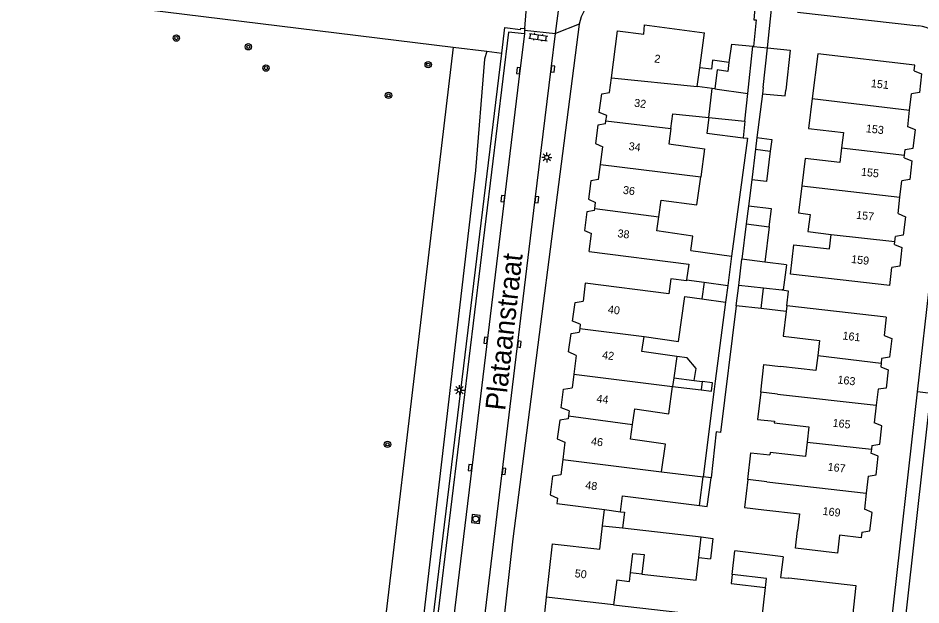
# Model space of a CAD drawing. Extents: x 131000 to 133014, y 396499 to 399001.
# Drawn here: x 132470 to 132582.9, y 396598.5 to 396671.9 of the extents above; entities that cross this region are included whole.
import ezdxf

# ---------------------------------------------------------------- set-up
doc = ezdxf.new("R2010")
doc.units = 0
for name, color, linetype in [('gg-afsc-erfafscheiding', 7, 'Continuous'), ('gg-afsc-hekwerk', 7, 'Continuous'), ('gg-afsc-muur', 7, 'Continuous'), ('gg-anno-huisnummerreeks BGT', 7, 'Continuous'), ('gg-anno-openbare ruimte label', 7, 'Continuous'), ('gg-bbg-bijgebouw', 7, 'Continuous'), ('gg-bbg-gedigitaliseerde bebouwing', 7, 'Continuous'), ('gg-bbg-gedigitaliseerde bijgebouw', 7, 'Continuous'), ('gg-bbg-hoofdgebouw', 7, 'Continuous'), ('gg-bbg-luifel en loopbrug', 7, 'Continuous'), ('gg-bbg-tussenscheiding', 7, 'Continuous'), ('gg-knt-verharding', 7, 'Continuous'), ('gg-knt-verharding nz', 7, 'Continuous'), ('gt-grn-groengrens', 7, 'Continuous'), ('gt-grn-weggrens', 7, 'Continuous'), ('gt-symb-boom', 7, 'Continuous'), ('gt-symb-klinker verharding', 7, 'Continuous'), ('gt-symb-kolk', 7, 'Continuous'), ('gt-symb-lichtmast', 7, 'Continuous'), ('gt-symb-rioolschacht', 7, 'Continuous')]:
    doc.layers.add(name, color=color, linetype=linetype)

# ---------------------------------------------------------------- blocks, each defined once
blk = doc.blocks.new('gt0-KOLK')
at = {"layer": 'gt-symb-kolk'}
blk.add_lwpolyline([(0, 0), (0.38, 0), (0.38, 0.4), (-0.38, 0.4), (-0.38, 0), (0, 0)], dxfattribs=at)
blk = doc.blocks.new('gt0-KL1')
at = {"layer": 'gt-symb-klinker verharding'}
for p, q in [((-1.15, 0.3), (1.15, 0.3)), ((-1, -0.3), (-1, 0.3)), ((-0.5, 0.3), (-0.5, 0.45)), ((0, -0.3), (0, 0.3)), ((0.5, 0.3), (0.5, 0.45)), ((1, -0.3), (1, 0.3)), ((-1.15, -0.3), (1.15, -0.3)), ((-0.5, -0.45), (-0.5, -0.3)), ((0.5, -0.45), (0.5, -0.3))]:
    blk.add_line(p, q, dxfattribs=at)
blk = doc.blocks.new('gt0-LMAST')
at = {"layer": 'gt-symb-lichtmast'}
for p, q in [((-0.18, 0.17), (-0.45, 0.44)), ((-0.01, 0.25), (-0.01, 0.62)), ((0.17, 0.17), (0.44, 0.44)), ((-0.26, 0), (-0.63, 0)), ((-0.18, -0.18), (-0.45, -0.45)), ((-0.01, -0.25), (-0.01, -0.63)), ((0.44, -0.45), (0.17, -0.18)), ((0.24, 0), (0.62, 0))]:
    blk.add_line(p, q, dxfattribs=at)
blk.add_circle((-0.01, 0), 0.25, dxfattribs=at)
blk = doc.blocks.new('gt0-BOOM')
at = {"layer": 'gt-symb-boom'}
for radius in [0.4, 0.2]:
    blk.add_circle((0, 0), radius, dxfattribs=at)
blk = doc.blocks.new('gt0-RS')
at = {"layer": 'gt-symb-rioolschacht'}
blk.add_lwpolyline([(-0.5, -0.5), (0.5, -0.5), (0.5, 0.5), (-0.5, 0.5)], close=True, dxfattribs=at)
blk.add_circle((0, 0), 0.375, dxfattribs=at)

msp = doc.modelspace()

# ---------------------------------------------------------------- linework, layer by layer
at = {"layer": 'gg-afsc-erfafscheiding'}
for p, q in [((132563.68, 396668.22), (132564.19, 396673.04)), ((132563.04, 396662.46), (132562.36, 396656.99)), ((132561.71, 396651.72), (132561.3, 396648.41)), ((132557, 396625.52), (132555.62, 396614.56))]:
    msp.add_line(p, q, dxfattribs=at)
for points in [[(132560.65, 396656.97), (132561.16, 396656.92), (132559.2, 396642.15)], [(132559.76, 396635.95), (132557.8, 396620.13), (132557.27, 396620.19), (132556.62, 396614.44)], [(132558.44, 396636.4), (132557.13, 396626.51), (132557, 396625.52)]]:
    msp.add_lwpolyline(points, dxfattribs=at)
at = {"layer": 'gg-afsc-hekwerk'}
for p, q in [((132377.88, 396686.35), (132524.39, 396668.3)), ((132524.39, 396668.3), (132507.13, 396522.88)), ((132561.83, 396668.4), (132561.91, 396668.39)), ((132561.91, 396668.39), (132563.68, 396668.22))]:
    msp.add_line(p, q, dxfattribs=at)
at = {"layer": 'gg-afsc-muur'}
msp.add_line((132567.44, 396672.67), (132582.59, 396670.95), dxfattribs=at)
msp.add_arc((132582.02, 396665.98), 5, 40.6081, 83.5289, dxfattribs=at)
at = {"layer": 'gg-bbg-bijgebouw'}
for p, q in [((132559.17, 396668.68), (132558.86, 396666.38)), ((132559.17, 396668.68), (132561.83, 396668.4)), ((132563.68, 396668.22), (132566.51, 396667.9))]:
    msp.add_line(p, q, dxfattribs=at)
for points in [[(132558.86, 396666.38), (132558.71, 396665.26), (132557.39, 396665.44), (132557.08, 396663.1)], [(132566.06, 396641.08), (132565.65, 396637.94), (132565.5, 396637.96), (132565.49, 396637.89)]]:
    msp.add_lwpolyline(points, dxfattribs=at)
at = {"layer": 'gg-bbg-gedigitaliseerde bebouwing'}
for p, q in [((132569.97, 396667.45), (132569.27, 396661.86)), ((132554.09, 396642.87), (132559.2, 396642.15)), ((132559.2, 396642.15), (132558.72, 396638.51)), ((132555.75, 396638.9), (132555.47, 396636.81)), ((132555.75, 396638.9), (132558.72, 396638.51)), ((132553.33, 396637.1), (132555.47, 396636.81)), ((132552.35, 396629.62), (132551.97, 396626.93)), ((132550.45, 396615.21), (132555.62, 396614.56)), ((132555.17, 396610.98), (132555.62, 396614.56)), ((132545.31, 396610.21), (132545.56, 396612.18)), ((132545.56, 396612.18), (132555.17, 396610.98)), ((132543.04, 396608.45), (132545.56, 396608.17)), ((132545.56, 396608.17), (132555.38, 396607.05)), ((132555.1, 396604.49), (132555.38, 396607.05)), ((132559.27, 396602.35), (132559.61, 396605.3)), ((132565.63, 396604.58), (132559.61, 396605.3)), ((132544.85, 396601.68), (132544.44, 396598.56)), ((132562.79, 396595.15), (132563.43, 396600.74))]:
    msp.add_line(p, q, dxfattribs=at)
for points in [[(132569.27, 396661.86), (132568.8, 396658.14), (132573.16, 396657.62), (132572.93, 396655.69)], [(132551.6, 396658.11), (132551.86, 396659.97), (132556.36, 396659.51)], [(132551.6, 396658.11), (132551.33, 396656.22), (132555.82, 396655.59), (132555.33, 396652.07)], [(132572.93, 396655.69), (132572.71, 396653.87), (132568.37, 396654.39), (132567.96, 396650.95)], [(132550.11, 396647.09), (132550.4, 396649.18), (132554.83, 396648.56), (132555.33, 396652.07)], [(132567.96, 396650.95), (132567.55, 396647.56), (132569.01, 396647.38), (132568.74, 396645.24), (132571.63, 396644.89)], [(132554.09, 396642.87), (132554.35, 396644.68), (132549.86, 396645.32), (132550.11, 396647.09)], [(132566.56, 396639.9), (132566.99, 396643.58), (132571.41, 396643.06), (132571.63, 396644.89)], [(132548.25, 396632.1), (132552.54, 396631.49), (132553.33, 396637.1)], [(132566.01, 396635.25), (132565.65, 396632.16), (132570.16, 396631.63), (132569.95, 396629.75)], [(132552.35, 396629.62), (132547.99, 396630.23), (132548.25, 396632.1)], [(132569.95, 396629.75), (132569.74, 396627.87), (132565.32, 396628.36)], [(132562.83, 396625.14), (132563.21, 396628.6), (132565.32, 396628.36)], [(132546.81, 396621.12), (132547.09, 396623.06), (132551.33, 396622.46), (132551.82, 396625.87)], [(132562.83, 396625.14), (132562.45, 396621.75), (132564.55, 396621.52)], [(132550.45, 396615.21), (132550.94, 396618.67), (132546.55, 396619.29), (132546.81, 396621.12)], [(132564.55, 396621.52), (132564.53, 396621.3), (132568.85, 396620.82), (132568.64, 396618.91)], [(132568.64, 396618.91), (132568.43, 396617.1), (132564.01, 396617.6), (132563.98, 396617.31)], [(132561.21, 396614.23), (132561.58, 396617.58), (132563.98, 396617.31)], [(132561.21, 396614.23), (132560.82, 396610.73), (132563.21, 396610.46)], [(132563.21, 396610.46), (132567.66, 396609.96), (132567.42, 396607.86)], [(132572.42, 396605.01), (132567.16, 396605.63), (132567.42, 396607.86)], [(132546.56, 396602.58), (132546.87, 396604.99), (132548.28, 396604.84), (132547.96, 396602.39)], [(132547.96, 396602.39), (132554.78, 396601.63), (132555.1, 396604.49)], [(132544.85, 396601.68), (132546.42, 396601.48), (132546.56, 396602.58)], [(132563.43, 396600.74), (132563.56, 396601.86), (132559.27, 396602.35)], [(132544.44, 396598.56), (132554.31, 396597.45), (132553.98, 396594.52), (132545.72, 396595.6)]]:
    msp.add_lwpolyline(points, dxfattribs=at)
at = {"layer": 'gg-bbg-gedigitaliseerde bijgebouw'}
for p, q in [((132561.22, 396662.5), (132561.83, 396668.4)), ((132563.13, 396663.23), (132563.68, 396668.22)), ((132566.51, 396667.9), (132565.96, 396662.93)), ((132563.13, 396663.23), (132563.04, 396662.46)), ((132560.86, 396659.04), (132561.22, 396662.5)), ((132556.36, 396659.51), (132560.86, 396659.04)), ((132562.18, 396655.53), (132561.71, 396651.72)), ((132562.18, 396655.53), (132564.03, 396655.3)), ((132561.3, 396648.41), (132561.03, 396646.2)), ((132561.03, 396646.2), (132563.89, 396645.84)), ((132560.08, 396638.51), (132560.48, 396641.8)), ((132563.34, 396641.43), (132560.48, 396641.8)), ((132566.06, 396641.08), (132563.34, 396641.43)), ((132563.17, 396638.15), (132560.08, 396638.51)), ((132562.88, 396635.6), (132563.17, 396638.15)), ((132566.01, 396635.25), (132562.88, 396635.6)), ((132551.97, 396626.93), (132554.53, 396626.61)), ((132554.53, 396626.61), (132555.52, 396626.49)), ((132551.82, 396625.87), (132555.39, 396625.43)), ((132555.52, 396626.49), (132555.39, 396625.43))]:
    msp.add_line(p, q, dxfattribs=at)
for points in [[(132563.04, 396662.46), (132565.88, 396662.19), (132565.96, 396662.93)], [(132564.03, 396655.3), (132563.56, 396651.49), (132561.71, 396651.72)], [(132563.89, 396645.84), (132564.16, 396648.06), (132561.3, 396648.41)], [(132566.09, 396635.94), (132566.3, 396637.8), (132565.49, 396637.89)]]:
    msp.add_lwpolyline(points, dxfattribs=at)
at = {"layer": 'gg-bbg-hoofdgebouw'}
for p, q in [((132555.22, 396665.73), (132555.8, 396670.09)), ((132554.91, 396663.39), (132555.22, 396665.73)), ((132543.95, 396662.61), (132544.18, 396664.46)), ((132556.76, 396663.14), (132554.91, 396663.39)), ((132557.08, 396663.1), (132556.76, 396663.14)), ((132581.44, 396660.4), (132581.68, 396662.46)), ((132543.49, 396659.08), (132543.58, 396659.75)), ((132581.21, 396658.35), (132581.44, 396660.4)), ((132543.45, 396658.71), (132543.49, 396659.08)), ((132542.79, 396653.63), (132543.08, 396655.83)), ((132580.77, 396654.45), (132580.81, 396654.77)), ((132580.81, 396654.77), (132580.89, 396655.49)), ((132542.55, 396651.75), (132542.79, 396653.63)), ((132580.22, 396649.55), (132580.45, 396651.58)), ((132579.99, 396647.48), (132580.22, 396649.55)), ((132542.05, 396647.86), (132542.08, 396648.13)), ((132542.08, 396648.13), (132542.18, 396648.88)), ((132541.41, 396642.74), (132541.69, 396644.99)), ((132579.6, 396643.99), (132579.67, 396644.62)), ((132579.55, 396643.6), (132579.6, 396643.99)), ((132578.98, 396638.49), (132579.23, 396640.74)), ((132578.98, 396638.49), (132566.56, 396639.9)), ((132540.91, 396638.77), (132540.65, 396636.55)), ((132551.35, 396637.44), (132540.91, 396638.77)), ((132578.53, 396634.52), (132566.09, 396635.94)), ((132578.53, 396634.52), (132578.27, 396632.26)), ((132540.27, 396633.64), (132540.21, 396633.1)), ((132540.21, 396633.1), (132540.15, 396632.64)), ((132539.77, 396629.75), (132539.47, 396627.39)), ((132577.94, 396629.35), (132577.88, 396628.8)), ((132577.88, 396628.8), (132577.83, 396628.34)), ((132539.47, 396627.39), (132539.25, 396625.69)), ((132577.51, 396625.51), (132577.28, 396623.52)), ((132577.28, 396623.52), (132577.03, 396621.33)), ((132538.8, 396622.18), (132538.75, 396621.8)), ((132538.88, 396622.8), (132538.8, 396622.18)), ((132538.37, 396618.91), (132538.1, 396616.75)), ((132576.66, 396618.01), (132576.6, 396617.51)), ((132576.71, 396618.5), (132576.66, 396618.01)), ((132538.1, 396616.75), (132537.84, 396614.8)), ((132576.27, 396614.65), (132576.03, 396612.53)), ((132537.45, 396611.9), (132537.36, 396611.23)), ((132576.03, 396612.53), (132575.8, 396610.51)), ((132537.36, 396611.23), (132543.3, 396610.47)), ((132543.3, 396610.47), (132545.31, 396610.21)), ((132536.77, 396606.2), (132536.03, 396599.5)), ((132574.73, 396600.96), (132573.92, 396593.83)), ((132536.03, 396599.5), (132535.31, 396593.16))]:
    msp.add_line(p, q, dxfattribs=at)
for points in [[(132544.18, 396664.46), (132544.94, 396670.32), (132548.21, 396669.91), (132548.31, 396671.1), (132555.8, 396670.09)], [(132582, 396665.32), (132582.08, 396666.05), (132569.97, 396667.45)], [(132582, 396665.32), (132582.91, 396664.95), (132582.66, 396662.63), (132581.68, 396662.46)], [(132543.58, 396659.75), (132542.66, 396660.14), (132542.96, 396662.46), (132543.95, 396662.61)], [(132543.45, 396658.71), (132542.47, 396658.56), (132542.17, 396656.24), (132543.08, 396655.83)], [(132580.89, 396655.49), (132581.88, 396655.65), (132582.16, 396657.96), (132581.21, 396658.35)], [(132580.77, 396654.45), (132581.7, 396654.08), (132581.47, 396651.76), (132580.45, 396651.58)], [(132542.55, 396651.75), (132541.58, 396651.59), (132541.29, 396649.27), (132542.18, 396648.88)], [(132542.05, 396647.86), (132541.09, 396647.7), (132540.79, 396645.39), (132541.69, 396644.99)], [(132579.99, 396647.48), (132580.93, 396647.09), (132580.65, 396644.78), (132579.67, 396644.62)], [(132579.55, 396643.6), (132580.48, 396643.23), (132580.22, 396640.91), (132579.23, 396640.74)], [(132541.41, 396642.74), (132553.83, 396641.14), (132553.57, 396639.18)], [(132553.57, 396639.18), (132553.56, 396639.08), (132551.6, 396639.33), (132551.35, 396637.44)], [(132540.27, 396633.64), (132539.3, 396634.05), (132539.64, 396636.38), (132540.65, 396636.55)], [(132539.77, 396629.75), (132538.8, 396630.18), (132539.13, 396632.49), (132540.15, 396632.64)], [(132578.27, 396632.26), (132579.2, 396631.88), (132578.94, 396629.52), (132577.94, 396629.35)], [(132577.83, 396628.34), (132578.76, 396627.96), (132578.52, 396625.66), (132577.51, 396625.51)], [(132538.88, 396622.8), (132537.91, 396623.21), (132538.19, 396625.52), (132539.25, 396625.69)], [(132538.75, 396621.8), (132537.71, 396621.64), (132537.41, 396619.33), (132538.37, 396618.91)], [(132576.71, 396618.5), (132577.71, 396618.67), (132577.98, 396620.94), (132577.03, 396621.33)], [(132576.27, 396614.65), (132577.28, 396614.82), (132577.52, 396617.15), (132576.6, 396617.51)], [(132537.84, 396614.8), (132536.81, 396614.63), (132536.51, 396612.33), (132537.45, 396611.9)], [(132575.48, 396607.64), (132576.48, 396607.8), (132576.75, 396610.12), (132575.8, 396610.51)], [(132536.77, 396606.2), (132542.71, 396605.54), (132543.04, 396608.45)], [(132575.48, 396607.64), (132575.4, 396606.94), (132572.68, 396607.27), (132572.42, 396605.01)], [(132565.63, 396604.58), (132565.32, 396601.97), (132566.3, 396601.89), (132566.3, 396601.94), (132566.35, 396601.93), (132574.73, 396600.96)]]:
    msp.add_lwpolyline(points, dxfattribs=at)
at = {"layer": 'gg-bbg-luifel en loopbrug'}
for p, q in [((132560.86, 396659.04), (132560.65, 396656.97)), ((132562.36, 396656.99), (132562.18, 396655.53)), ((132561.03, 396646.2), (132560.48, 396641.8)), ((132563.89, 396645.84), (132563.34, 396641.43)), ((132558.72, 396638.51), (132558.44, 396636.4)), ((132559.76, 396635.95), (132560.08, 396638.51)), ((132555.47, 396636.81), (132558.44, 396636.4)), ((132562.88, 396635.6), (132559.76, 396635.95)), ((132556.62, 396614.44), (132555.62, 396614.56)), ((132543.04, 396608.45), (132543.3, 396610.47)), ((132555.38, 396607.05), (132556.85, 396606.87)), ((132556.85, 396606.87), (132556.54, 396604.31)), ((132555.1, 396604.49), (132556.54, 396604.31)), ((132547.96, 396602.39), (132546.56, 396602.58))]:
    msp.add_line(p, q, dxfattribs=at)
for points in [[(132558.86, 396666.38), (132556.82, 396666.66), (132556.67, 396665.54), (132555.22, 396665.73)], [(132556.36, 396659.51), (132556.11, 396657.54), (132560.65, 396656.97)], [(132562.36, 396656.99), (132564.21, 396656.76), (132564.03, 396655.3)], [(132554.53, 396626.61), (132554.75, 396628.11), (132553.63, 396629.43), (132552.35, 396629.62)], [(132555.39, 396625.43), (132556.68, 396625.27), (132556.81, 396626.33), (132555.52, 396626.49)], [(132555.17, 396610.98), (132556.16, 396610.86), (132556.62, 396614.44)], [(132545.31, 396610.21), (132545.81, 396610.15), (132545.56, 396608.17)], [(132559.27, 396602.35), (132559.14, 396601.23), (132563.43, 396600.74)]]:
    msp.add_lwpolyline(points, dxfattribs=at)
at = {"layer": 'gg-bbg-tussenscheiding'}
for p, q in [((132544.18, 396664.46), (132554.91, 396663.39)), ((132556.36, 396659.51), (132556.76, 396663.14)), ((132557.08, 396663.1), (132561.22, 396662.5)), ((132569.27, 396661.86), (132581.44, 396660.4)), ((132543.49, 396659.08), (132551.6, 396658.11)), ((132572.93, 396655.69), (132580.81, 396654.77)), ((132542.79, 396653.63), (132555.33, 396652.07)), ((132567.96, 396650.95), (132580.22, 396649.55)), ((132542.08, 396648.13), (132550.11, 396647.09)), ((132571.63, 396644.89), (132579.6, 396643.99)), ((132553.57, 396639.18), (132555.75, 396638.9)), ((132565.49, 396637.89), (132563.17, 396638.15)), ((132566.09, 396635.94), (132566.01, 396635.25)), ((132540.21, 396633.1), (132548.25, 396632.1)), ((132569.95, 396629.75), (132577.88, 396628.8)), ((132539.47, 396627.39), (132551.82, 396625.87)), ((132551.97, 396626.93), (132551.82, 396625.87)), ((132564.93, 396624.91), (132562.83, 396625.14)), ((132564.93, 396624.91), (132577.28, 396623.52)), ((132538.8, 396622.18), (132546.81, 396621.12)), ((132568.64, 396618.91), (132576.66, 396618.01)), ((132538.1, 396616.75), (132550.45, 396615.21)), ((132563.6, 396613.95), (132561.21, 396614.23)), ((132563.6, 396613.95), (132576.03, 396612.53)), ((132544.44, 396598.56), (132536.03, 396599.5))]:
    msp.add_line(p, q, dxfattribs=at)
at = {"layer": 'gg-knt-verharding'}
for p, q in [((132537.2, 396670), (132537.68, 396673.78)), ((132533.35, 396670.64), (132533.33, 396670.41)), ((132533.33, 396670.41), (132533.29, 396669.96)), ((132533.33, 396670.41), (132537.2, 396670)), ((132582.44, 396625.18), (132584.07, 396639.54)), ((132575.62, 396564.8), (132582.44, 396625.18))]:
    msp.add_line(p, q, dxfattribs=at)
for points in [[(132533.35, 396670.64), (132533.53, 396672.74), (132533.55, 396673.07), (132533.55, 396673.4)], [(132562.1, 396673.15), (132561.96, 396671.73), (132562.26, 396671.7), (132561.91, 396668.39)], [(132540.15, 396671.17), (132531.84, 396606.81), (132529.67, 396587.51)], [(132530.47, 396667.55), (132530.86, 396670.74), (132532.82, 396670.51), (132532.85, 396670.69), (132533.35, 396670.64)], [(132533.29, 396669.96), (132531.3, 396670.18), (132521.38, 396588.48)], [(132527.22, 396587.8), (132534.66, 396649.24), (132536.65, 396665.6), (132537.2, 396670)], [(132515.93, 396527.01), (132513.44, 396527.27), (132530.47, 396667.55)], [(132576.73, 396559.16), (132577.95, 396570.3), (132584.08, 396624.98)]]:
    msp.add_lwpolyline(points, dxfattribs=at)
msp.add_arc((132544.96, 396670.3), 4.89, 82.8758, 169.7052, dxfattribs=at)
at = {"layer": 'gg-knt-verharding nz'}
msp.add_lwpolyline([(132533.29, 396669.96), (132532.74, 396665.32), (132526.71, 396615.7), (132523.39, 396588.24)], dxfattribs=at)
at = {"layer": 'gt-grn-groengrens'}
for p, q in [((132524.39, 396668.3), (132528.59, 396667.79)), ((132528.59, 396667.79), (132530.47, 396667.55))]:
    msp.add_line(p, q, dxfattribs=at)
msp.add_lwpolyline([(132528.59, 396667.79), (132528.31, 396666.78), (132527.18, 396652.89), (132512.45, 396526.39), (132507.13, 396522.88)], dxfattribs=at)
at = {"layer": 'gt-grn-weggrens'}
for p, q in [((132540.15, 396671.17), (132537.2, 396670)), ((132584.08, 396624.98), (132582.44, 396625.18))]:
    msp.add_line(p, q, dxfattribs=at)

# ---------------------------------------------------------------- block references
at = {"layer": 'gt-symb-boom'}
for p in [(132489.8, 396669.43), (132498.79, 396668.34), (132501, 396665.68), (132521.28, 396666.11), (132516.31, 396662.27), (132516.19, 396618.63)]:
    msp.add_blockref('gt0-BOOM', p, dxfattribs=at)
at = {"layer": 'gt-symb-klinker verharding', "rotation": -8.16250946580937}
msp.add_blockref('gt0-KL1', (132535.03, 396669.55), dxfattribs=at)
at = {"layer": 'gt-symb-kolk'}
for p, rotation in [((132532.74, 396665.32), 83.2463205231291), ((132536.65, 396665.6), -96.94084411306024), ((132530.8, 396649.33), 83.07517773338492), ((132534.66, 396649.24), -96.8918068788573), ((132528.65, 396631.61), 83.06716667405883), ((132532.47, 396631.18), -96.89180687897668), ((132526.71, 396615.7), 83.0511453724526), ((132530.55, 396615.27), -96.91681093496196)]:
    msp.add_blockref('gt0-KOLK', p, dxfattribs=dict(at, rotation=rotation))
at = {"layer": 'gt-symb-lichtmast'}
for p in [(132536.1, 396654.51), (132525.19, 396625.41)]:
    msp.add_blockref('gt0-LMAST', p, dxfattribs=at)
at = {"layer": 'gt-symb-rioolschacht', "rotation": 84.09828780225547}
msp.add_blockref('gt0-RS', (132527.22, 396609.29), dxfattribs=at)

# ---------------------------------------------------------------- texts
at = {"layer": 'gg-anno-huisnummerreeks BGT'}
for s, rotation, p in [('2', 352.4, (132549.48, 396666.4)), ('151', 353.6, (132576.57, 396663.3)), ('32', 352.7, (132546.97, 396660.86)), ('153', 353.6, (132575.94, 396657.66)), ('34', 352.7, (132546.28, 396655.44)), ('155', 353.6, (132575.33, 396652.24)), ('36', 352.7, (132545.57, 396649.97)), ('157', 353.6, (132574.72, 396646.85)), ('38', 352.9, (132544.89, 396644.54)), ('159', 353.6, (132574.1, 396641.32)), ('40', 352.9, (132543.69, 396635.04)), ('161', 353.5, (132573.02, 396631.75)), ('42', 352.6, (132542.97, 396629.34)), ('163', 353.5, (132572.39, 396626.25)), ('44', 352.7, (132542.26, 396623.88)), ('165', 353.5, (132571.78, 396620.85)), ('46', 352.6, (132541.58, 396618.56)), ('167', 353.5, (132571.16, 396615.35)), ('48', 352.4, (132540.86, 396613.07)), ('169', 353.5, (132570.53, 396609.82)), ('50', 353.7, (132539.55, 396602.02))]:
    msp.add_text(s, height=1, rotation=rotation, dxfattribs=at).set_placement(p)
at = {"layer": 'gg-anno-openbare ruimte label'}
msp.add_text('Plataanstraat', height=2.5, rotation=83.6, dxfattribs=at).set_placement((132530.88, 396622.78))

doc.saveas('drawing.dxf')
